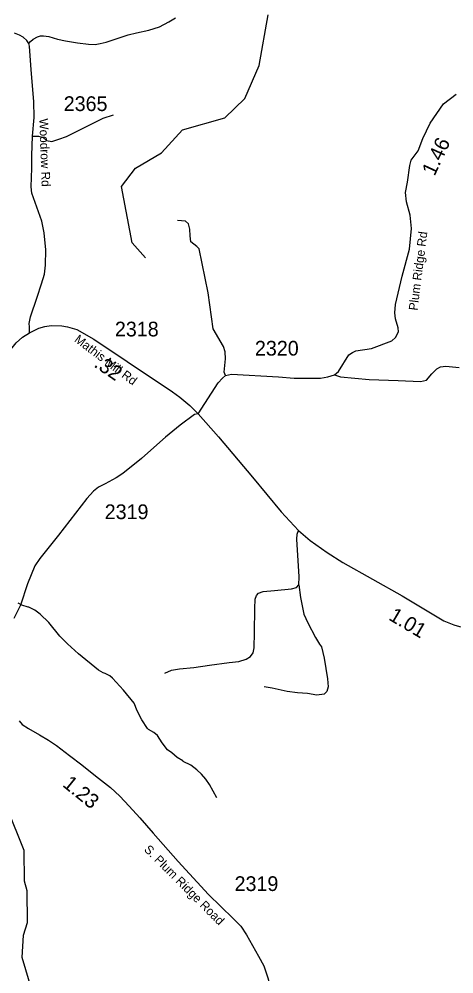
# Model space of a CAD drawing. Extents: x 1248224 to 1454986, y 825081 to 985870.
# Drawn here: x 1420659 to 1424351, y 883419 to 891524 of the extents above; entities that cross this region are included whole.
import ezdxf

# ---------------------------------------------------------------- set-up
doc = ezdxf.new("R2010")
doc.units = 0
for name, color, linetype in [('Exist Hydrographic Misc Water Feature', 7, 'Continuous'), ('Exist Road Non-System Type 51', 7, 'Continuous'), ('Exist Road Secondary Mileage Hundredths English Label', 7, 'Continuous'), ('Exist Road Secondary Type 41 Attributed', 7, 'Continuous'), ('Exist Road Secondary Type 51 Attributed', 7, 'Continuous'), ('Exist Road Secondary Type 51 Label', 7, 'Continuous'), ('Exist Road Secondary Type 51 Number Label', 7, 'Continuous')]:
    doc.layers.add(name, color=color, linetype=linetype)

msp = doc.modelspace()

# ---------------------------------------------------------------- linework, layer by layer
at = {"layer": 'Exist Hydrographic Misc Water Feature'}
for points in [[(1421733.4, 889497.3), (1421618.5, 889624.3), (1421528.5, 890102.2), (1421647.4, 890257.3), (1421867.4, 890387.5), (1422046.5, 890584.2), (1422406.4, 890685.2), (1422576.5, 890849.3), (1422698.5, 891129.2), (1422773.5, 891560.9)], [(1422338, 884912.3), (1422274.4, 885025.7), (1422243.4, 885070.5), (1422206.3, 885113.2), (1422167.2, 885150.1), (1422116, 885191.3), (1422052.8, 885222.7), (1422050.2, 885227.4), (1422001.4, 885255.8), (1421955.5, 885296.2), (1421918.9, 885321.8), (1421874.2, 885378.8), (1421833.5, 885441.7), (1421802, 885466.4), (1421756.7, 885493.4), (1421748.8, 885501.6), (1421700.4, 885574.7), (1421662, 885651.6), (1421635.5, 885716.2), (1421545.9, 885828.2), (1421452.1, 885928.3), (1421428.6, 885948.9), (1421389, 885969.7), (1421373.1, 885974.1), (1421333.6, 885997), (1421164.6, 886134.8), (1421068.5, 886221), (1421005.9, 886286.4), (1420910.4, 886402.6), (1420836.7, 886471.3), (1420792.7, 886507.2), (1420741.2, 886532.4), (1420736.1, 886531.1), (1420681.6, 886547.7), (1420650, 886566.4)], [(1420531.4, 882207.2), (1420820.4, 882470.6), (1420885.7, 882511.5), (1420931.5, 882609.5), (1420967.5, 882717.1), (1420963.5, 882960.1), (1420769.5, 883272.6), (1420683.5, 883556.7), (1420695.5, 883746.9), (1420730.4, 883854.4), (1420727.5, 884123.8), (1420704.5, 884206.3), (1420700.5, 884465.7), (1420558.5, 884826.4)]]:
    msp.add_lwpolyline(points, dxfattribs=at)
at = {"layer": 'Exist Road Non-System Type 51'}
for points in [[(1420740.4, 891315.5), (1420755.4, 891334.3), (1420777.1, 891353.1), (1420813.7, 891371.9), (1420841.9, 891381.3), (1420865.4, 891381.3), (1420911.5, 891374.7), (1420984.8, 891354), (1421052.4, 891339.9), (1421153.9, 891322.1), (1421248.8, 891311.7), (1421304.3, 891308.9), (1421348.5, 891316.4), (1421397.3, 891327.7), (1421517.6, 891367.2), (1421584.6, 891391.4), (1421656, 891407.4), (1421761.3, 891429), (1421851.5, 891458.2), (1421931.4, 891500.5), (1421985.9, 891533.4)], [(1420773.3, 890530.4), (1420823.9, 890529.9), (1420864.3, 890517.7), (1420892.5, 890493.5), (1420936.9, 890485.4), (1420997.5, 890505.6), (1421062.1, 890525.8), (1421373, 890683.4), (1421461.8, 890711.7)], [(1422411.6, 888497.6), (1422401.4, 888526.6), (1422411.1, 888639.8), (1422407.9, 888698), (1422395, 888743.3), (1422307.7, 888895.3), (1422265.7, 889199.3), (1422188.1, 889574.5), (1422168.7, 889593.9), (1422117, 889632.7), (1422110.6, 889684.5), (1422107.3, 889739.4), (1422097.6, 889784.7), (1422071.8, 889807.4), (1422003.9, 889813.8)], [(1423337.1, 888504.2), (1423388.9, 888486.4), (1423632.5, 888464.5), (1423878.8, 888456.2), (1424067.6, 888448), (1424119.6, 888459), (1424163.3, 888513.7), (1424207.1, 888554.8), (1424237.2, 888571.3), (1424283.7, 888576.7), (1424395.9, 888565.8)], [(1421895.7, 885970.4), (1421952.8, 885996.6), (1422019.5, 886008.5), (1422143.3, 886020.4), (1422274.2, 886039.5), (1422443.2, 886060.9), (1422524.2, 886070.5), (1422586.1, 886089.5), (1422624.2, 886113.3), (1422645.6, 886144.3), (1422655.1, 886187.2), (1422657.5, 886315.8), (1422659.9, 886520.7), (1422664.3, 886600.4), (1422673.8, 886631.4), (1422692.8, 886650.5), (1422730.9, 886664.8), (1422828.5, 886671.9), (1422971.4, 886686.2), (1423014.2, 886698.1), (1423033.3, 886722), (1423038, 886788.7), (1423016.6, 887107.9), (1423019, 887150.8), (1423031.7, 887181.4)], [(1423033.3, 886722), (1423047.5, 886614.7), (1423076.1, 886471.8), (1423111.8, 886397.9), (1423176.1, 886274.1), (1423209.4, 886216.9), (1423226.1, 886195.4), (1423249.9, 886097.8), (1423278, 885923.1), (1423282.8, 885856.4), (1423273.3, 885815.9), (1423249.5, 885794.5), (1423187.6, 885785), (1423109, 885799.2), (1423023.3, 885804), (1422935.2, 885815.9), (1422806.7, 885844.5), (1422740, 885856.4)]]:
    msp.add_lwpolyline(points, dxfattribs=at)
at = {"layer": 'Exist Road Secondary Type 41 Attributed'}
msp.add_lwpolyline([(1420746.9, 888860.4), (1420746.2, 888910.8), (1420743.8, 888940.4), (1420756.1, 888997), (1420812.6, 889164.4), (1420849.5, 889275.2), (1420874.1, 889358.9), (1420884, 889435.2), (1420886.4, 889565.7), (1420871.7, 889708.4), (1420852, 889808), (1420766, 890046.8), (1420761, 890100.9), (1420766, 890258.5), (1420768.4, 890366.8), (1420773.3, 890530.4), (1420785.6, 890688), (1420783.1, 890823.4), (1420761, 891094.2), (1420746.2, 891294.8), (1420740.4, 891315.5), (1420724.1, 891341.5), (1420694.6, 891371.1), (1420662.6, 891388.3), (1420618.4, 891403.1)], dxfattribs=at)
at = {"layer": 'Exist Road Secondary Type 51 Attributed'}
for points in [[(1422178.6, 888172.7), (1422349, 888435), (1422385.2, 888476), (1422411.6, 888497.6), (1422461.6, 888509.3), (1422861.3, 888487.6), (1422993.7, 888475.5), (1423217.7, 888475.5), (1423279.4, 888487.3), (1423337.1, 888504.2), (1423370.9, 888533.1), (1423457.5, 888672.9), (1423488.8, 888692.2), (1423517.7, 888709), (1423652.6, 888728.3), (1423823.5, 888793.4), (1423854.8, 888819.9), (1423881.2, 888869.6), (1423876.4, 888903.3), (1423854.7, 888980.4), (1423849.9, 889031), (1423854.7, 889100.9), (1423912.5, 889341.9), (1423972.6, 889572), (1423989.5, 889745.5), (1423979.9, 889858.7), (1423948.6, 889972), (1423941.3, 890051.5), (1423958, 890139.6), (1423977.3, 890281.8), (1423986.9, 890325.2), (1424047.1, 890404.7), (1424088, 890510.7), (1424148.2, 890640.8), (1424261.8, 890804.1), (1424369.5, 890887.8)], [(1420746.9, 888860.4), (1420825.5, 888900.5), (1420876.1, 888914.9), (1420931.4, 888922.1), (1421022.9, 888919.7), (1421071.1, 888910.1), (1421150.5, 888888.4), (1421292.6, 888806.5), (1421576.7, 888616.1), (1421961.9, 888360.7), (1422024.5, 888314.9), (1422108.8, 888242.6), (1422178.6, 888172.7)], [(1419482.1, 888086), (1419845.3, 888199.2), (1420154.1, 888289.3), (1420232.8, 888321.3), (1420299.2, 888365.6), (1420360.7, 888434.6), (1420456.6, 888537.9), (1420555, 888675.8), (1420633.7, 888774.3), (1420687.8, 888823.5), (1420746.9, 888860.4)], [(1422178.6, 888172.7), (1422147.1, 888166.4), (1422027, 888077.7), (1421901.4, 887974.2), (1421803.5, 887887.3), (1421698.2, 887794.9), (1421539.4, 887665.6), (1421482.1, 887628.6), (1421389.7, 887578.7), (1421332.5, 887549.1), (1421290, 887517.7), (1421234.6, 887453), (1421136.7, 887331), (1420994.4, 887142.5), (1420835.5, 886944.7), (1420793.1, 886883.8), (1420730.3, 886728.5), (1420671.1, 886549.2), (1420613.9, 886434.6)], [(1422178.6, 888172.7), (1422351.6, 887978.5), (1422639.9, 887634.8), (1422883.7, 887342), (1423031.7, 887181.4), (1423131.4, 887096.6), (1423275.5, 886994.7), (1423409.1, 886912), (1423910.8, 886626.6), (1424264.8, 886416.5), (1424351.7, 886380.5), (1424398.4, 886367.7), (1424504.4, 886355), (1424524.8, 886355.8), (1424842.8, 886362.2), (1425222.3, 886368.6), (1425613.4, 886383.5), (1425891.3, 886385), (1426283.3, 886389.9), (1426568.1, 886400.5), (1426843.7, 886423.8)], [(1420658.2, 885567.8), (1420684.1, 885536.4), (1420737.6, 885501.3), (1420831.9, 885447.7), (1420909.4, 885403.3), (1420977.8, 885357.1), (1421086.8, 885273.9), (1421190.2, 885194.5), (1421306.6, 885100.2), (1421435.9, 885000.4), (1421513.5, 884926.5), (1421592.9, 884841.5), (1421685.3, 884743.5), (1421798, 884614.1), (1422008.6, 884372), (1422267.2, 884092.9), (1422475.9, 883889.6), (1422540.6, 883824.9), (1422588.6, 883749.1), (1422692, 883569.9), (1422736.4, 883486.7), (1422769.6, 883385), (1422788.1, 883322.2), (1422812.1, 883277.8)]]:
    msp.add_lwpolyline(points, dxfattribs=at)

# ---------------------------------------------------------------- texts
at = {"layer": 'Exist Road Secondary Mileage Hundredths English Label'}
for s, rotation, p in [('1.46', 65.17513, (1424186.5, 890185.2)), ('.32', 326.17673, (1421286.8, 888576.9)), ('1.01', 329.31981, (1423789, 886429.4)), ('1.23', 320.99411, (1421020.4, 885016))]:
    msp.add_text(s, height=125, rotation=rotation, dxfattribs=at).set_placement(p)
at = {"layer": 'Exist Road Secondary Type 51 Label'}
for s, rotation, p in [('Woodrow Rd', 272.0175, (1420830.4, 890679.2)), ('Plum Ridge Rd', 82.69685, (1424040.8, 889046.7)), ('Mathis Mill Rd', 322.85769, (1421122.4, 888791.4)), ('S. Plum Ridge Road', 314.97177, (1421714.1, 884468.8))]:
    msp.add_text(s, height=75, rotation=rotation, dxfattribs=at).set_placement(p)
at = {"layer": 'Exist Road Secondary Type 51 Number Label'}
for s, p in [('2365', (1421037.6, 890743.3)), ('2318', (1421472.2, 888830)), ('2320', (1422661.2, 888667.3)), ('2319', (1421385.6, 887279.2)), ('2319', (1422488.4, 884122.2))]:
    msp.add_text(s, height=125, dxfattribs=at).set_placement(p)

doc.saveas('drawing.dxf')
